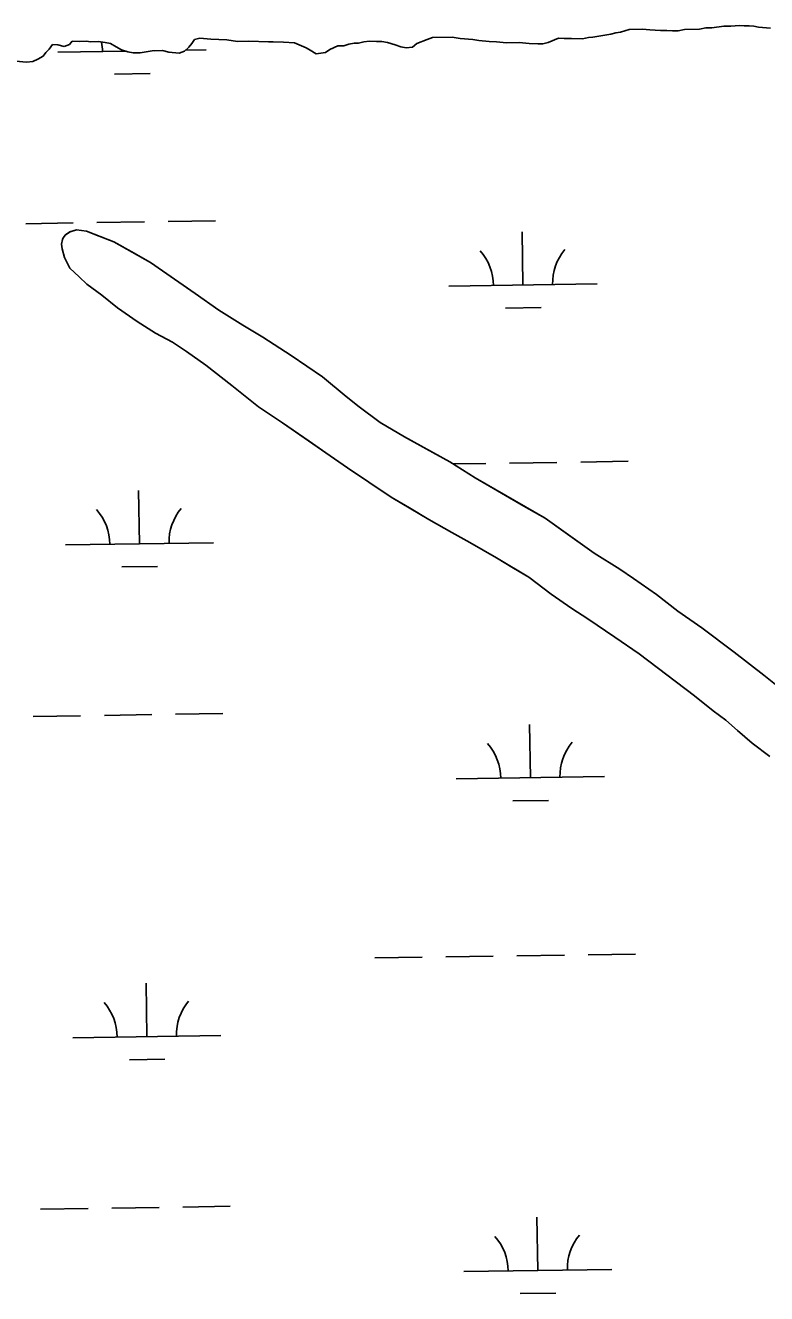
# Model space of a CAD drawing. Extents: x 3807117 to 3845308, y 337856 to 363736.
# Drawn here: x 3833175 to 3833675, y 359153 to 360009 of the extents above; entities that cross this region are included whole.
import ezdxf

# ---------------------------------------------------------------- set-up
doc = ezdxf.new("R2010")
doc.units = 0
doc.layers.add('V-TOPO-SHOR', color=7, linetype='Continuous')
doc.layers.add('V-WETL-SWMP', color=7, linetype='Continuous')

msp = doc.modelspace()

# ---------------------------------------------------------------- linework, layer by layer
at = {"layer": 'V-TOPO-SHOR'}
for p, q in [((3833576.89, 360004.46), (3833582.7, 360006.15)), ((3833582.7, 360006.15), (3833591.66, 360006.35)), ((3833591.66, 360006.35), (3833596.73, 360006.07)), ((3833596.73, 360006.07), (3833603.76, 360005.45)), ((3833615.84, 360005.34), (3833620.11, 360006.21)), ((3833620.11, 360006.21), (3833630.24, 360006.44)), ((3833630.24, 360006.44), (3833634.51, 360007.32)), ((3833634.51, 360007.32), (3833638.4, 360007.41)), ((3833638.4, 360007.41), (3833646.56, 360008.37)), ((3833646.56, 360008.37), (3833651.24, 360008.48)), ((3833651.24, 360008.48), (3833657.07, 360009)), ((3833657.07, 360009), (3833660.2, 360008.68)), ((3833660.2, 360008.68), (3833663.7, 360008.76)), ((3833663.7, 360008.76), (3833666.83, 360008.44)), ((3833666.83, 360008.44), (3833669.96, 360007.73)), ((3833669.96, 360007.73), (3833678.16, 360007.14)), ((3833204.89, 359996.04), (3833206.79, 359998.42)), ((3833206.79, 359998.42), (3833211.86, 359998.14)), ((3833211.86, 359998.14), (3833216.14, 359998.24)), ((3833216.14, 359998.24), (3833219.27, 359997.92)), ((3833219.27, 359997.92), (3833224.33, 359998.03)), ((3833224.33, 359998.03), (3833229.02, 359997.36)), ((3833229.02, 359997.36), (3833232.55, 359996.66)), ((3833287.5, 359996.74), (3833289.38, 359999.51)), ((3833289.38, 359999.51), (3833292.87, 360000.36)), ((3833292.87, 360000.36), (3833300.29, 359999.75)), ((3833300.29, 359999.75), (3833311.21, 359999.22)), ((3833311.21, 359999.22), (3833318.25, 359998.21)), ((3833318.25, 359998.21), (3833326.04, 359998.39)), ((3833326.04, 359998.39), (3833339.3, 359997.91)), ((3833339.3, 359997.91), (3833342.42, 359997.98)), ((3833342.42, 359997.98), (3833349.44, 359997.75)), ((3833349.44, 359997.75), (3833356.86, 359997.14)), ((3833356.86, 359997.14), (3833364.73, 359993.81)), ((3833400.12, 359996.95), (3833403.61, 359997.81)), ((3833403.61, 359997.81), (3833407.5, 359998.28)), ((3833407.5, 359998.28), (3833412.18, 359998)), ((3833412.18, 359998), (3833415.69, 359998.08)), ((3833415.69, 359998.08), (3833419.6, 359997.39)), ((3833419.6, 359997.39), (3833424.7, 359995.94)), ((3833439.49, 359996.67), (3833446.44, 359999.55)), ((3833446.44, 359999.55), (3833449.92, 360000.8)), ((3833449.92, 360000.8), (3833463.17, 360001.1)), ((3833463.17, 360001.1), (3833468.65, 360000.06)), ((3833468.65, 360000.06), (3833477.23, 359999.47)), ((3833477.23, 359999.47), (3833481.15, 359998.78)), ((3833481.15, 359998.78), (3833488.17, 359998.16)), ((3833488.17, 359998.16), (3833493.25, 359997.89)), ((3833493.25, 359997.89), (3833499.89, 359997.26)), ((3833499.89, 359997.26), (3833508.46, 359997.45)), ((3833508.46, 359997.45), (3833515.1, 359996.82)), ((3833524.45, 359996.64), (3833527.94, 359997.5)), ((3833527.94, 359997.5), (3833534.89, 360000.39)), ((3833534.89, 360000.39), (3833538.8, 360000.09)), ((3833538.8, 360000.09), (3833543.86, 360000.2)), ((3833543.86, 360000.2), (3833551.27, 359999.98)), ((3833551.27, 359999.98), (3833555.15, 360000.85)), ((3833555.15, 360000.85), (3833558.26, 360000.92)), ((3833558.26, 360000.92), (3833570.3, 360003.14)), ((3833570.3, 360003.14), (3833573.78, 360004)), ((3833573.78, 360004), (3833576.89, 360004.46)), ((3833603.76, 360005.45), (3833608.04, 360005.55)), ((3833608.04, 360005.55), (3833611.95, 360005.25)), ((3833611.95, 360005.25), (3833615.84, 360005.34)), ((3833187.14, 359988.23), (3833189.03, 359990.61)), ((3833189.03, 359990.61), (3833191.32, 359993)), ((3833191.32, 359993), (3833193.59, 359996.17)), ((3833193.59, 359996.17), (3833197.1, 359995.86)), ((3833197.1, 359995.86), (3833201.41, 359994.79)), ((3833201.41, 359994.79), (3833204.89, 359996.04)), ((3833232.55, 359996.66), (3833236.5, 359994.41)), ((3833236.5, 359994.41), (3833240.05, 359992.54)), ((3833240.05, 359992.54), (3833244.37, 359991.08)), ((3833244.37, 359991.08), (3833247.89, 359990.38)), ((3833247.89, 359990.38), (3833252.56, 359990.49)), ((3833252.56, 359990.49), (3833260.72, 359991.84)), ((3833260.72, 359991.84), (3833267.73, 359992)), ((3833267.73, 359992), (3833272.04, 359990.93)), ((3833272.04, 359990.93), (3833279.07, 359990.31)), ((3833279.07, 359990.31), (3833282.55, 359991.56)), ((3833282.55, 359991.56), (3833285.6, 359994.35)), ((3833285.6, 359994.35), (3833287.5, 359996.74)), ((3833364.73, 359993.81), (3833367.49, 359992.31)), ((3833367.49, 359992.31), (3833371.45, 359989.67)), ((3833371.45, 359989.67), (3833377.66, 359990.59)), ((3833377.66, 359990.59), (3833380.74, 359992.61)), ((3833380.74, 359992.61), (3833386.14, 359995.07)), ((3833386.14, 359995.07), (3833390.03, 359995.16)), ((3833390.03, 359995.16), (3833393.51, 359996.41)), ((3833393.51, 359996.41), (3833397.01, 359996.88)), ((3833397.01, 359996.88), (3833400.12, 359996.95)), ((3833424.7, 359995.94), (3833428.63, 359994.47)), ((3833428.63, 359994.47), (3833432.15, 359993.78)), ((3833432.15, 359993.78), (3833436.43, 359994.26)), ((3833436.43, 359994.26), (3833439.49, 359996.67)), ((3833515.1, 359996.82), (3833520.95, 359996.56)), ((3833520.95, 359996.56), (3833524.45, 359996.64)), ((3833175.93, 359984.08), (3833180.21, 359984.56)), ((3833180.21, 359984.56), (3833183.68, 359986.2)), ((3833183.68, 359986.2), (3833187.14, 359988.23))]:
    msp.add_line(p, q, dxfattribs=at)
for points in [[(3833175.93, 359984.08), (3833168.8, 359984.79)], [(3833677.71, 359515.51), (3833665.77, 359524.45), (3833655.81, 359533.02), (3833647.83, 359540.03), (3833639.48, 359546.25), (3833626.74, 359556.36), (3833589.32, 359584.75), (3833573.02, 359596.01), (3833554.72, 359608.42), (3833543.99, 359615.41), (3833530.07, 359625.11), (3833514.95, 359636.39), (3833504.62, 359642.58), (3833493.1, 359649.55), (3833475.22, 359660.01), (3833462.92, 359666.58), (3833447.43, 359675.48), (3833434.32, 359683.22), (3833422, 359690.58), (3833406.89, 359700.66), (3833392.58, 359710.37), (3833377.86, 359720.46), (3833366.73, 359728.23), (3833348.83, 359740.65), (3833332.53, 359751.51), (3833314.61, 359765.91), (3833297.09, 359779.52), (3833283.96, 359788.85), (3833274.43, 359795.05), (3833262.91, 359801.23), (3833250.59, 359808.99), (3833237.46, 359818.31), (3833226.71, 359826.87), (3833216.76, 359834.25), (3833211.58, 359839.33), (3833205.2, 359845.17), (3833201.56, 359852.23), (3833199.92, 359858.13), (3833199.49, 359861.28), (3833200.24, 359864.45), (3833200.62, 359865.64), (3833202.18, 359867.63), (3833205.31, 359869.64), (3833209.64, 359870.87), (3833216.36, 359870.16), (3833225.08, 359866.71), (3833234.99, 359862.87), (3833246.5, 359856.29), (3833259.61, 359848.94), (3833275.91, 359837.68), (3833289.83, 359827.98), (3833305.75, 359816.71), (3833322.04, 359806.64), (3833335.55, 359798.51), (3833354.63, 359786.09), (3833375.71, 359771.73), (3833391.64, 359758.5), (3833400.4, 359751.49)], [(3833400.4, 359751.49), (3833414.72, 359741), (3833431.01, 359731.32), (3833445.7, 359723.2), (3833461.58, 359714.31), (3833478.68, 359703.45), (3833511.64, 359684.49), (3833525.94, 359676.37), (3833539.47, 359666.65), (3833558.96, 359652.67), (3833576.44, 359641.82), (3833585.59, 359635.61), (3833601.1, 359624.74), (3833615.44, 359613.45), (3833631.74, 359602.2), (3833653.63, 359585.87), (3833673.54, 359570.31), (3833688.27, 359558.64)]]:
    msp.add_lwpolyline(points, dxfattribs=at)
at = {"layer": 'V-WETL-SWMP'}
for p, q in [((3833576.89, 360004.46), (3833582.7, 360006.15)), ((3833582.7, 360006.15), (3833591.66, 360006.35)), ((3833591.66, 360006.35), (3833596.73, 360006.07)), ((3833596.73, 360006.07), (3833603.76, 360005.45)), ((3833615.84, 360005.34), (3833620.11, 360006.21)), ((3833620.11, 360006.21), (3833630.24, 360006.44)), ((3833630.24, 360006.44), (3833634.51, 360007.32)), ((3833634.51, 360007.32), (3833638.4, 360007.41)), ((3833638.4, 360007.41), (3833646.56, 360008.37)), ((3833646.56, 360008.37), (3833651.24, 360008.48)), ((3833651.24, 360008.48), (3833657.07, 360009)), ((3833657.07, 360009), (3833660.2, 360008.68)), ((3833660.2, 360008.68), (3833663.7, 360008.76)), ((3833663.7, 360008.76), (3833666.83, 360008.44)), ((3833666.83, 360008.44), (3833669.96, 360007.73)), ((3833669.96, 360007.73), (3833678.16, 360007.14)), ((3833204.89, 359996.04), (3833206.79, 359998.42)), ((3833206.79, 359998.42), (3833211.86, 359998.14)), ((3833211.86, 359998.14), (3833216.14, 359998.24)), ((3833216.14, 359998.24), (3833219.27, 359997.92)), ((3833219.27, 359997.92), (3833224.33, 359998.03)), ((3833224.33, 359998.03), (3833229.02, 359997.36)), ((3833229.02, 359997.36), (3833232.55, 359996.66)), ((3833287.5, 359996.74), (3833289.38, 359999.51)), ((3833289.38, 359999.51), (3833292.87, 360000.36)), ((3833292.87, 360000.36), (3833300.29, 359999.75)), ((3833300.29, 359999.75), (3833311.21, 359999.22)), ((3833311.21, 359999.22), (3833318.25, 359998.21)), ((3833318.25, 359998.21), (3833326.04, 359998.39)), ((3833326.04, 359998.39), (3833339.3, 359997.91)), ((3833339.3, 359997.91), (3833342.42, 359997.98)), ((3833342.42, 359997.98), (3833349.44, 359997.75)), ((3833349.44, 359997.75), (3833356.86, 359997.14)), ((3833356.86, 359997.14), (3833364.73, 359993.81)), ((3833400.12, 359996.95), (3833403.61, 359997.81)), ((3833403.61, 359997.81), (3833407.5, 359998.28)), ((3833407.5, 359998.28), (3833412.18, 359998)), ((3833412.18, 359998), (3833415.69, 359998.08)), ((3833415.69, 359998.08), (3833419.6, 359997.39)), ((3833419.6, 359997.39), (3833424.7, 359995.94)), ((3833439.49, 359996.67), (3833446.44, 359999.55)), ((3833446.44, 359999.55), (3833449.92, 360000.8)), ((3833449.92, 360000.8), (3833463.17, 360001.1)), ((3833463.17, 360001.1), (3833468.65, 360000.06)), ((3833468.65, 360000.06), (3833477.23, 359999.47)), ((3833477.23, 359999.47), (3833481.15, 359998.78)), ((3833481.15, 359998.78), (3833488.17, 359998.16)), ((3833488.17, 359998.16), (3833493.25, 359997.89)), ((3833493.25, 359997.89), (3833499.89, 359997.26)), ((3833499.89, 359997.26), (3833508.46, 359997.45)), ((3833508.46, 359997.45), (3833515.1, 359996.82)), ((3833524.45, 359996.64), (3833527.94, 359997.5)), ((3833527.94, 359997.5), (3833534.89, 360000.39)), ((3833534.89, 360000.39), (3833538.8, 360000.09)), ((3833538.8, 360000.09), (3833543.86, 360000.2)), ((3833543.86, 360000.2), (3833551.27, 359999.98)), ((3833551.27, 359999.98), (3833555.15, 360000.85)), ((3833555.15, 360000.85), (3833558.26, 360000.92)), ((3833558.26, 360000.92), (3833570.3, 360003.14)), ((3833570.3, 360003.14), (3833573.78, 360004)), ((3833573.78, 360004), (3833576.89, 360004.46)), ((3833603.76, 360005.45), (3833608.04, 360005.55)), ((3833608.04, 360005.55), (3833611.95, 360005.25)), ((3833611.95, 360005.25), (3833615.84, 360005.34)), ((3833187.14, 359988.23), (3833189.03, 359990.61)), ((3833189.03, 359990.61), (3833191.32, 359993)), ((3833191.32, 359993), (3833193.59, 359996.17)), ((3833193.59, 359996.17), (3833197.1, 359995.86)), ((3833197.1, 359995.86), (3833201.41, 359994.79)), ((3833197.19, 359990.9), (3833242.87, 359991.59)), ((3833201.41, 359994.79), (3833204.89, 359996.04)), ((3833232.55, 359996.66), (3833236.5, 359994.41)), ((3833236.5, 359994.41), (3833240.05, 359992.54)), ((3833240.05, 359992.54), (3833244.37, 359991.08)), ((3833244.37, 359991.08), (3833247.89, 359990.38)), ((3833247.89, 359990.38), (3833252.56, 359990.49)), ((3833252.56, 359990.49), (3833260.72, 359991.84)), ((3833260.72, 359991.84), (3833267.73, 359992)), ((3833262.31, 359991.88), (3833267.89, 359991.96)), ((3833267.73, 359992), (3833272.04, 359990.93)), ((3833272.04, 359990.93), (3833279.07, 359990.31)), ((3833279.07, 359990.31), (3833282.55, 359991.56)), ((3833282.55, 359991.56), (3833285.6, 359994.35)), ((3833283.24, 359992.19), (3833297.18, 359992.4)), ((3833285.6, 359994.35), (3833287.5, 359996.74)), ((3833364.73, 359993.81), (3833367.49, 359992.31)), ((3833367.49, 359992.31), (3833371.45, 359989.67)), ((3833371.45, 359989.67), (3833377.66, 359990.59)), ((3833377.66, 359990.59), (3833380.74, 359992.61)), ((3833380.74, 359992.61), (3833386.14, 359995.07)), ((3833386.14, 359995.07), (3833390.03, 359995.16)), ((3833390.03, 359995.16), (3833393.51, 359996.41)), ((3833393.51, 359996.41), (3833397.01, 359996.88)), ((3833397.01, 359996.88), (3833400.12, 359996.95)), ((3833424.7, 359995.94), (3833428.63, 359994.47)), ((3833428.63, 359994.47), (3833432.15, 359993.78)), ((3833432.15, 359993.78), (3833436.43, 359994.26)), ((3833436.43, 359994.26), (3833439.49, 359996.67)), ((3833515.1, 359996.82), (3833520.95, 359996.56)), ((3833520.95, 359996.56), (3833524.45, 359996.64)), ((3833168.8, 359984.79), (3833175.93, 359984.08)), ((3833175.93, 359984.08), (3833180.21, 359984.56)), ((3833180.21, 359984.56), (3833183.68, 359986.2)), ((3833183.68, 359986.2), (3833187.14, 359988.23)), ((3833235.42, 359976.04), (3833259.42, 359976.4)), ((3833175.52, 359875.13), (3833207.51, 359875.61)), ((3833205.32, 359869.64), (3833202.18, 359867.63)), ((3833209.64, 359870.87), (3833205.32, 359869.64)), ((3833216.36, 359870.16), (3833209.64, 359870.87)), ((3833234.99, 359862.87), (3833216.36, 359870.16)), ((3833223.51, 359875.85), (3833255.51, 359876.33)), ((3833271.5, 359876.57), (3833303.5, 359877.05)), ((3833511.02, 359833.73), (3833510.48, 359869.72)), ((3833200.24, 359864.45), (3833199.49, 359861.28)), ((3833199.49, 359861.28), (3833199.92, 359858.13)), ((3833200.63, 359865.64), (3833200.24, 359864.45)), ((3833202.18, 359867.63), (3833200.63, 359865.64)), ((3833259.61, 359848.94), (3833234.99, 359862.87)), ((3833199.92, 359858.13), (3833201.57, 359852.23)), ((3833201.57, 359852.23), (3833205.2, 359845.17)), ((3833205.2, 359845.17), (3833211.58, 359839.32)), ((3833289.84, 359827.98), (3833259.61, 359848.94)), ((3833211.58, 359839.32), (3833216.76, 359834.25)), ((3833461.02, 359832.98), (3833561.01, 359834.47)), ((3833216.76, 359834.25), (3833226.71, 359826.87)), ((3833226.71, 359826.87), (3833237.46, 359818.31)), ((3833305.75, 359816.71), (3833289.84, 359827.98)), ((3833237.46, 359818.31), (3833250.59, 359808.99)), ((3833499.25, 359818.12), (3833523.25, 359818.48)), ((3833250.59, 359808.99), (3833262.91, 359801.23)), ((3833322.04, 359806.64), (3833305.75, 359816.71)), ((3833262.91, 359801.23), (3833274.42, 359795.05)), ((3833335.55, 359798.51), (3833322.04, 359806.64)), ((3833274.42, 359795.05), (3833283.96, 359788.85)), ((3833354.63, 359786.09), (3833335.55, 359798.51)), ((3833283.96, 359788.85), (3833297.09, 359779.52)), ((3833375.7, 359771.73), (3833354.63, 359786.09)), ((3833297.09, 359779.52), (3833314.61, 359765.91)), ((3833314.61, 359765.91), (3833332.53, 359751.51)), ((3833391.64, 359758.5), (3833375.7, 359771.73)), ((3833400.4, 359751.49), (3833391.64, 359758.5)), ((3833332.53, 359751.51), (3833348.83, 359740.65)), ((3833414.72, 359741), (3833400.4, 359751.49)), ((3833348.83, 359740.65), (3833377.86, 359720.46)), ((3833431.01, 359731.32), (3833414.72, 359741)), ((3833461.59, 359714.31), (3833431.01, 359731.32)), ((3833377.86, 359720.46), (3833392.58, 359710.37)), ((3833549.97, 359714.22), (3833581.96, 359714.7)), ((3833392.58, 359710.37), (3833422, 359690.58)), ((3833478.68, 359703.45), (3833461.59, 359714.31)), ((3833463.75, 359712.93), (3833485.97, 359713.27)), ((3833501.97, 359713.51), (3833533.97, 359713.98)), ((3833525.94, 359676.36), (3833478.68, 359703.45)), ((3833252.17, 359659.01), (3833251.63, 359695.01)), ((3833422, 359690.58), (3833447.43, 359675.48)), ((3833447.43, 359675.48), (3833462.92, 359666.58)), ((3833558.96, 359652.67), (3833525.94, 359676.36)), ((3833462.92, 359666.58), (3833475.22, 359660.01)), ((3833202.17, 359658.27), (3833302.16, 359659.76)), ((3833475.22, 359660.01), (3833493.1, 359649.55)), ((3833493.1, 359649.55), (3833514.95, 359636.39)), ((3833576.44, 359641.82), (3833558.96, 359652.67)), ((3833240.4, 359643.41), (3833264.4, 359643.77)), ((3833585.59, 359635.61), (3833576.44, 359641.82)), ((3833514.95, 359636.39), (3833530.07, 359625.11)), ((3833601.1, 359624.73), (3833585.59, 359635.61)), ((3833530.07, 359625.11), (3833543.99, 359615.41)), ((3833615.44, 359613.45), (3833601.1, 359624.73)), ((3833543.99, 359615.41), (3833554.73, 359608.43)), ((3833631.74, 359602.2), (3833615.44, 359613.45)), ((3833554.73, 359608.43), (3833573.02, 359596.01)), ((3833573.02, 359596.01), (3833589.32, 359584.75)), ((3833653.63, 359585.87), (3833631.74, 359602.2)), ((3833589.32, 359584.75), (3833626.74, 359556.37)), ((3833673.54, 359570.31), (3833653.63, 359585.87)), ((3833688.27, 359558.64), (3833673.54, 359570.31)), ((3833626.74, 359556.37), (3833639.48, 359546.25)), ((3833228.49, 359543.22), (3833260.49, 359543.69)), ((3833276.49, 359543.93), (3833308.48, 359544.41)), ((3833639.48, 359546.25), (3833647.83, 359540.03)), ((3833180.5, 359542.5), (3833212.5, 359542.98)), ((3833516, 359501.09), (3833515.46, 359537.08)), ((3833647.83, 359540.03), (3833655.81, 359533.02)), ((3833655.81, 359533.02), (3833665.77, 359524.45)), ((3833665.77, 359524.45), (3833677.71, 359515.51)), ((3833466.01, 359500.34), (3833566, 359501.84)), ((3833504.23, 359485.48), (3833528.23, 359485.84)), ((3833458.96, 359380.15), (3833490.96, 359380.63)), ((3833506.96, 359380.87), (3833538.95, 359381.35)), ((3833554.95, 359381.59), (3833586.95, 359382.07)), ((3833410.97, 359379.43), (3833442.96, 359379.91)), ((3833257.15, 359326.38), (3833256.61, 359362.37)), ((3833207.16, 359325.63), (3833307.15, 359327.13)), ((3833245.39, 359310.77), (3833269.38, 359311.13)), ((3833185.48, 359209.86), (3833217.48, 359210.34)), ((3833233.48, 359210.58), (3833265.47, 359211.06)), ((3833281.47, 359211.3), (3833313.47, 359211.78)), ((3833520.98, 359168.45), (3833520.45, 359204.45)), ((3833470.99, 359167.7), (3833570.98, 359169.2)), ((3833509.22, 359152.84), (3833533.21, 359153.2))]:
    msp.add_line(p, q, dxfattribs=at)
for centre, start, end in [((3833191.94, 359991.3), 0.08653, 10.47711), ((3833302.42, 359992.95), 181.5693, 181.63019), ((3833455.77, 359833.37), 0.08653, 41.63019), ((3833566.25, 359835.03), 140.08653, 181.63019), ((3833196.93, 359658.66), 0.08653, 41.63019), ((3833307.4, 359660.32), 140.08653, 181.63019), ((3833460.76, 359500.73), 0.08653, 41.63019), ((3833571.23, 359502.39), 140.08653, 181.63019), ((3833201.91, 359326.02), 0.08653, 41.63019), ((3833312.38, 359327.68), 140.08653, 181.63019), ((3833576.21, 359169.75), 140.08653, 181.63019), ((3833465.74, 359168.1), 0.08653, 41.63019)]:
    msp.add_arc(centre, 35.25, start, end, dxfattribs=at)

doc.saveas('drawing.dxf')
